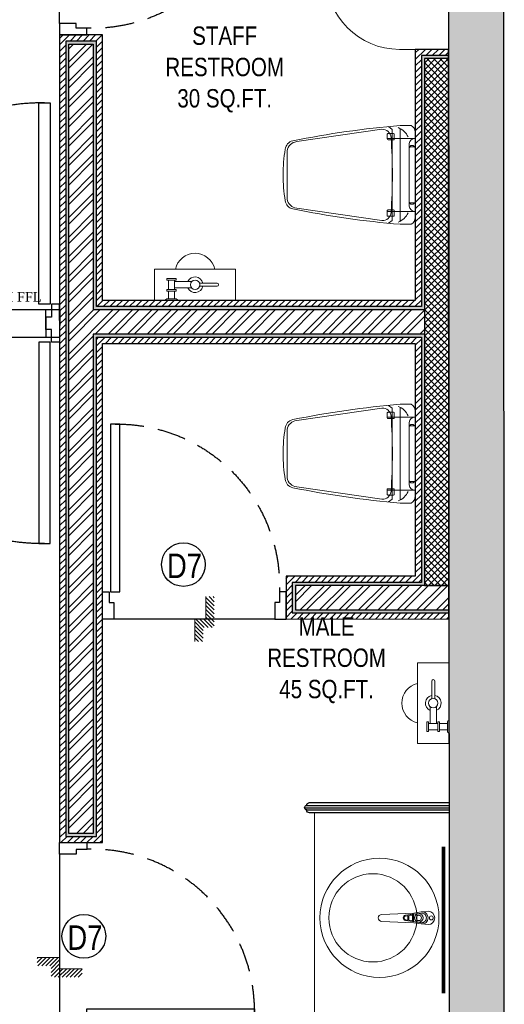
# Model space of a CAD drawing. Extents: x 3940905 to 4145695, y 925352 to 1109797.
# Tile 883 of 1056: x 4071826 to 4073805, y 1044466 to 1048485. Entities that reach past the tile are written whole.
import ezdxf

# ---------------------------------------------------------------- set-up
doc = ezdxf.new("R2010")
doc.units = 0
doc.header["$LTSCALE"] = 750
doc.header["$MEASUREMENT"] = 0
doc.linetypes.add('DASHED2', pattern=[0.375, 0.25, -0.125])
doc.layers.get('0').update_dxf_attribs({"linetype": 'CONTINUOUS', "lineweight": 0})
for name, color, linetype, lineweight in [('CIVIL WALLS', 7, 'CONTINUOUS', 30), ('COUNTER', 34, 'CONTINUOUS', 0), ('HATCH', 7, 'CONTINUOUS', 0), ('SANITARY', 34, 'CONTINUOUS', 0), ('wall', 7, 'CONTINUOUS', 25)]:
    doc.layers.add(name, color=color, linetype=linetype, lineweight=lineweight)
for name, color, linetype in [('DOOR', 44, 'CONTINUOUS'), ('GLASS', 5, 'CONTINUOUS'), ('S-Hatch_8', 7, 'CONTINUOUS'), ('TEXT', 7, 'CONTINUOUS'), ('TEXT2', 4, 'CONTINUOUS')]:
    doc.layers.add(name, color=color, linetype=linetype)
doc.styles.add('ARA-30', font='arial.ttf', dxfattribs={"width": 0.8, "height": 150})
doc.styles.add('CKD_Dimension Text', font='BOOKOS.TTF')
doc.styles.get("Standard").update_dxf_attribs({"font": 'romans.shx'})
pattern_1 = [(45, (84350.26947922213, 4605.531579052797), (-39.7747564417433, 39.7747564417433), []), (45, (84376.78598347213, 4605.531579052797), (-39.7747564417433, 39.7747564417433), [])]

# ---------------------------------------------------------------- blocks, each defined once
blk = doc.blocks.new('EDFDSCX')
blk.add_line((498130.3504498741, -854141.3801531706, -1.195304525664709e-08), (498655.5372229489, -854140.8563936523, -1.195304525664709e-08))
at = {"layer": 'DOOR', "elevation": -1.195304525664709e-08}
for points in [[(498666.0847833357, -853504.0026184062), (498666.6308213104, -854051.5285574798), (498635.9364051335, -854051.5591684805), (498635.3903671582, -853504.0332294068)], [(498092.8548822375, -854052.074595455), (498114.6604399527, -854052.079027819), (498114.6693046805, -854087.2179123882), (498130.3637469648, -854087.213480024), (498130.3504498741, -854141.3801531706), (498092.8504498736, -854141.3801531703)], [(498692.8545904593, -854051.4762263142), (498671.0490849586, -854051.5241512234), (498671.1103069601, -854086.6629835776), (498655.4158870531, -854086.6898547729), (498655.5372229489, -854140.8563936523), (498693.0371483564, -854140.7815975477)]]:
    blk.add_lwpolyline(points, close=True, dxfattribs=at)
at = {"layer": 'DOOR', "color": 8, "linetype": 'DASHED2', "ltscale": 0.5}
blk.add_arc((498643.5917439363, -854033.2365009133, -1.195304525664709e-08), 529.2668184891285, 89.22640451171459, 182.040228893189, dxfattribs=at)
blk = doc.blocks.new('Step Symbol - Imperial')
h = blk.add_hatch()
h.set_pattern_fill('_USER', color=0, scale=0.03125, angle=45, style=0, pattern_type=0)
h.set_pattern_definition([(45, (0, 0.125), (-0.02209708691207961, 0.02209708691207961), [])])
h.paths.add_polyline_path([(0.25, 0), (0.25, -0.09375), (-0.09375, -0.09375), (-0.09375, 0.03125), (-0.25, 0.03125), (-0.25, 0.125), (0, 0.125), (0, 0)])
at = {"color": 0}
blk.add_lwpolyline([(0.25, 0), (0, 0), (0, 0.125), (-0.25, 0.125)], dxfattribs=at)
blk.add_attdef('Step', (0.0625, 0.0625), '', height=0.09375, dxfattribs=at)

msp = doc.modelspace()

# ---------------------------------------------------------------- hatches: boundary and pattern name
at = {"layer": 'CIVIL WALLS', "true_color": 0x136734}
h = msp.add_hatch(dxfattribs=at)
h.set_pattern_fill('AR-CONC', color=116, scale=3)
h.set_pattern_definition([(49.99999999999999, (84350.26947922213, 4605.531579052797), (21.5178054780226, -1.882564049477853), [2.25, -24.75]), (355, (84350.26947922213, 4605.531579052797), (-4.16254000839, 22.56576401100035), [1.8, -19.8]), (100.45144446, (84352.06262965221, 4605.374698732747), (17.35526540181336, 20.68319972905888), [1.912205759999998, -21.03426335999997]), (46.18420000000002, (84350.26947922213, 4611.531579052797), (32.01723992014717, -4.965578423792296), [3.375, -37.125]), (96.63563549, (84352.93758157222, 4611.117779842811), (28.03985837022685, 29.22355802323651), [2.86831026, -31.55141279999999]), (351.1841639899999, (84350.26947922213, 4611.531579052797), (28.03985835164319, 29.2235580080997), [2.7, -29.70000003]), (21, (84353.26947922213, 4610.031579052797), (17.90721156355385, -12.07856671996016), [2.25, -24.75]), (326.0000000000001, (84353.26947922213, 4610.031579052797), (7.299459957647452, 21.75450135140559), [1.799999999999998, -19.79999999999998]), (71.45144474, (84354.76174684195, 4609.025031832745), (25.20667130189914, 9.675934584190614), [1.912205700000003, -21.03426336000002]), (37.50000000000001, (84350.26947922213, 4605.531579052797), (0.3647956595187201, 9.986815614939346), [0, -19.56, 0, -20.1, 0, -19.875]), (7.499999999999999, (84350.26947922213, 4605.531579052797), (7.892086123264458, 11.83235135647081), [0, -11.45999999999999, 0, -19.10999999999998, 0, -7.574999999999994]), (327.5, (84343.57947922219, 4605.531579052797), (16.01467308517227, -0.6766461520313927), [0, -7.5, 0, -23.4, 0, -31.05]), (317.5, (84340.57947922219, 4605.531579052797), (17.49558508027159, 3.003149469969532), [0, -9.75, 0, -15.54, 0, -22.05])])
h.paths.add_polyline_path([(4072126.447600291, 1047301.275337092), (4073478.582767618, 1047301.275337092), (4073478.582767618, 1047201.275755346), (4072126.447600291, 1047201.275755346), (4072126.447600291, 1045163.215377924), (4072026.447600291, 1045163.215377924), (4072026.447600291, 1048385.273462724), (4072126.447600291, 1048385.273462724)], flags=16)
h.paths.add_polyline_path([(4073578.565889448, 1046063.476666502), (4073577.014631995, 1048339.016563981), (4073466.082767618, 1048338.77568534), (4073466.082767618, 1047313.775337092), (4072138.947600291, 1047313.775337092), (4072138.947600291, 1048397.773462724), (4072013.947600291, 1048397.773462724), (4072013.947600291, 1045150.715377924), (4072138.947600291, 1045150.715377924), (4072138.947600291, 1047188.775755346), (4073466.085130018, 1047188.775755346), (4073466.080405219, 1046188.24040094), (4072938.885603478, 1046188.263736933), (4072938.885603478, 1046063.26376231)])
h.paths.add_polyline_path([(4073478.581586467, 1046175.763171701), (4073577.789182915, 1046175.763093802), (4073577.023317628, 1048326.275607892), (4073478.58394877, 1048326.27568534)], flags=16)
h.paths.add_polyline_path([(4072951.385603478, 1046075.763171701), (4073578.523429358, 1046075.761394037), (4073578.523429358, 1046175.761368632), (4072951.385603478, 1046175.763146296)], flags=16)
at = {"layer": 'HATCH', "true_color": 0x808080}
h = msp.add_hatch(color=8, dxfattribs=at)
h.dxf.hatch_style = 1
h.paths.add_polyline_path([(4073802.11335764, 1049404.195893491), (4072822.11335764, 1049404.195893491), (4072822.11335764, 1049174.195893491), (4073576.445282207, 1049174.195893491), (4073579.718263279, 1044373.059240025), (4073804.718263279, 1044373.059240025)])
at = {"layer": 'S-Hatch_8'}
h = msp.add_hatch(dxfattribs=at)
h.set_pattern_fill('ANSI31', color=6, scale=150)
h.set_pattern_definition([(45, (84350.26947922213, 4605.531579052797), (-13.25825214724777, 13.25825214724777), [])])
h.paths.add_polyline_path([(4061661.660524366, 1045858.880030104), (4061536.660524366, 1045858.880030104), (4061536.660524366, 1044977.619884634), (4061661.660524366, 1044977.619884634)], flags=16)
h.paths.add_polyline_path([(4061686.660524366, 1045883.880030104), (4061511.660524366, 1045883.880030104), (4061511.660524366, 1044952.619884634), (4061686.660524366, 1044952.619884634)])
h.paths.add_polyline_path([(4064787.757570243, 1047638.838283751), (4064787.757917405, 1047513.833225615), (4061661.660524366, 1047513.838278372), (4061661.660524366, 1046807.816947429), (4061536.660524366, 1046807.816947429), (4061536.660524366, 1047638.838278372)], flags=16)
h.paths.add_polyline_path([(4068087.602817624, 1046908.313935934), (4069738.947575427, 1046908.338867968), (4069738.947575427, 1046783.338867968), (4068087.602817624, 1046783.313935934)], flags=17)
h.paths.add_polyline_path([(4068087.602817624, 1046933.313935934), (4069763.947575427, 1046933.338867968), (4069763.947575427, 1046758.338867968), (4068087.602817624, 1046758.313935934)])
h.paths.add_polyline_path([(4069613.947600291, 1045578.07376481), (4069613.947600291, 1046008.313935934), (4069738.947600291, 1046008.313935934), (4069738.947600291, 1045578.07376481), (4070763.947600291, 1045578.07376481), (4070763.947600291, 1045452.974109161), (4068387.759134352, 1045452.924281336), (4068387.759134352, 1045578.023936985)], flags=16)
h.paths.add_polyline_path([(4069588.947600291, 1045602.974109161), (4069588.947600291, 1046008.313935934), (4069763.947600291, 1046008.313935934), (4069763.947600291, 1045602.974109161), (4070788.947600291, 1045602.974109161), (4070788.947600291, 1045427.974109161), (4068387.759134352, 1045427.974109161), (4068387.759134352, 1045602.974109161)])
h.paths.add_polyline_path([(4073578.565889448, 1046063.476666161), (4073577.014631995, 1048339.016563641), (4073466.082767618, 1048338.77568534), (4073466.082767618, 1047313.775337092), (4072138.947600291, 1047313.775337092), (4072138.947600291, 1048397.773462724), (4072013.947600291, 1048397.773462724), (4072013.947600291, 1045150.715377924), (4072138.947600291, 1045150.715377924), (4072138.947600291, 1047188.775755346), (4073466.085130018, 1047188.775755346), (4073466.080405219, 1046188.24040094), (4072938.885603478, 1046188.263736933), (4072938.885603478, 1046063.26376231)], flags=17)
h.paths.add_polyline_path([(4073576.997753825, 1048363.775155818), (4073441.082767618, 1048363.77568534), (4073441.082767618, 1047338.775337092), (4072163.947600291, 1047338.775337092), (4072163.947600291, 1048422.773462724), (4071988.947600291, 1048422.773462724), (4071988.947600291, 1045125.715377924), (4072163.947600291, 1045125.715377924), (4072163.947600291, 1047163.775755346), (4073441.083948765, 1047163.775755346), (4073441.081586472, 1046213.241583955), (4072913.885603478, 1046213.264918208), (4072913.885603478, 1046038.264943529), (4073578.582767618, 1046038.718073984)])
h.paths.add_polyline_path([(4072138.947600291, 1049411.608196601), (4072505.538583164, 1049411.608196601), (4072505.538583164, 1049536.608196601), (4072015.372825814, 1049536.608196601), (4072015.372825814, 1049197.769530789), (4072138.947600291, 1049197.769530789)], flags=16)
h.paths.add_polyline_path([(4072163.947600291, 1049386.608196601), (4072505.538583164, 1049386.608196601), (4072505.538583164, 1049561.608196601), (4071988.900867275, 1049561.608196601), (4071988.947600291, 1049172.769530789), (4072163.947600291, 1049172.769530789)])
h.paths.add_polyline_path([(4070133.44209406, 1049411.608196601), (4070133.44209406, 1052372.769530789), (4070258.44209406, 1052372.769530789), (4070258.44209406, 1049536.608196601), (4071063.056936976, 1049536.608196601), (4071063.056936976, 1049411.608196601)], flags=16)
h.paths.add_polyline_path([(4070108.44209406, 1049386.608196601), (4070108.44209406, 1052397.769530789), (4070283.44209406, 1052397.769530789), (4070283.44209406, 1049561.608196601), (4071088.056936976, 1049561.608196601), (4071088.056936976, 1049386.608196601)])
h.paths.add_polyline_path([(4064308.759134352, 1047663.838278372), (4064308.759134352, 1047638.838283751), (4064188.759134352, 1047638.838283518), (4064188.759134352, 1047663.838278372), (4061511.660524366, 1047663.838278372), (4061511.660524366, 1046782.816947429), (4061686.660524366, 1046782.816947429), (4061686.660524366, 1047488.838278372), (4064787.75913435, 1047488.288235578), (4064787.75913435, 1047663.838278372)])
at = {"layer": 'S-Hatch_8', "true_color": 0x636466}
h = msp.add_hatch(dxfattribs=at)
h.set_pattern_fill('ANSI32', color=251, scale=150)
h.set_pattern_definition(pattern_1)
h.paths.add_polyline_path([(4072126.447600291, 1047301.275337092), (4073478.582767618, 1047301.275337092), (4073478.582767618, 1047201.275755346), (4072126.447600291, 1047201.275755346), (4072126.447600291, 1045163.215377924), (4072026.447600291, 1045163.215377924), (4072026.447600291, 1048385.273462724), (4072126.447600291, 1048385.273462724)])
at = {"layer": 'S-Hatch_8', "true_color": 0xf8991e}
h = msp.add_hatch(dxfattribs=at)
h.set_pattern_fill('ANSI37', color=30, scale=150)
h.set_pattern_definition([(45, (84350.26947922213, 4605.531579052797), (-13.25825214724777, 13.25825214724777), []), (135, (84350.26947922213, 4605.531579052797), (-13.25825214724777, -13.25825214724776), [])])
h.paths.add_polyline_path([(4073478.581586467, 1046175.763171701), (4073578.489360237, 1046175.737381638), (4073577.023317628, 1048326.275607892), (4073478.58394877, 1048326.27568534)])
at = {"layer": 'S-Hatch_8', "true_color": 0x636466}
h = msp.add_hatch(dxfattribs=at)
h.set_pattern_fill('ANSI32', color=251, scale=150)
h.set_pattern_definition(pattern_1)
h.paths.add_polyline_path([(4072951.385603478, 1046075.763171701), (4073578.523445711, 1046075.737405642), (4073578.489360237, 1046175.737381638), (4072951.385603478, 1046175.763146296)])

# ---------------------------------------------------------------- linework, layer by layer
at = {"layer": 'CIVIL WALLS'}
for p, q in [((4072989.026372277, 1045268.4694377), (4073579.71851008, 1045268.4694377)), ((4072997.843000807, 1045277.541090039), (4073579.71851008, 1045277.541090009)), ((4072997.843000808, 1045259.397785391), (4073579.724075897, 1045259.397785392))]:
    msp.add_line(p, q, dxfattribs=at)
at = {"layer": 'CIVIL WALLS', "color": 6}
msp.add_lwpolyline([(4073576.997753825, 1048363.775155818), (4073441.082767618, 1048363.77568534), (4073441.082767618, 1047338.775337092), (4072163.947600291, 1047338.775337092), (4072163.947600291, 1048422.773462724), (4071988.947600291, 1048422.773462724), (4071988.947600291, 1045125.715377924), (4072163.947600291, 1045125.715377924), (4072163.947600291, 1047163.775755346), (4073441.083948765, 1047163.775755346), (4073441.081586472, 1046213.241583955), (4072913.885603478, 1046213.264918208), (4072913.885603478, 1046038.264943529), (4073578.582767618, 1046038.718073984), (4073576.997753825, 1048363.775155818)], close=True, dxfattribs=at)
at = {"layer": 'CIVIL WALLS', "color": 116, "true_color": 0x136734}
msp.add_lwpolyline([(4073552.769784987, 1046063.234727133), (4073578.565889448, 1046063.476666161), (4073577.014631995, 1048339.016563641), (4073466.082767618, 1048338.77568534), (4073466.082767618, 1047313.775337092), (4072138.947600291, 1047313.775337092), (4072138.947600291, 1048397.773462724), (4072013.947600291, 1048397.773462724), (4072013.947600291, 1045150.715377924), (4072138.947600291, 1045150.715377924), (4072138.947600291, 1047188.775755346), (4073466.085130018, 1047188.775755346), (4073466.080405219, 1046188.24040094), (4072938.885603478, 1046188.263736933), (4072938.885603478, 1046063.26376231), (4073552.769784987, 1046063.234727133)], dxfattribs=at)
at = {"layer": 'CIVIL WALLS'}
for points in [[(4072126.447600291, 1047301.275337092), (4073478.582767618, 1047301.275337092), (4073478.582767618, 1047201.275755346), (4072126.447600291, 1047201.275755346), (4072126.447600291, 1045163.215377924), (4072026.447600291, 1045163.215377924), (4072026.447600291, 1048385.273462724), (4072126.447600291, 1048385.273462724)], [(4073478.581586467, 1046175.763171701), (4073578.489360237, 1046175.737381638), (4073577.023317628, 1048326.275607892), (4073478.58394877, 1048326.27568534)], [(4072951.385603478, 1046075.763171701), (4073578.523445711, 1046075.737405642), (4073578.489360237, 1046175.737381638), (4072951.385603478, 1046175.763146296)]]:
    msp.add_lwpolyline(points, close=True, dxfattribs=at)
msp.add_lwpolyline([(4073579.71851008, 1045289.54109001), (4073579.71851008, 1045247.397785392), (4073009.843000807, 1045247.397785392, -0.4324433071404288), (4072997.843000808, 1045259.397785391, -0.9718878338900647), (4072997.843000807, 1045277.541090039, -0.4324433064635), (4073009.843000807, 1045289.541090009), (4073579.71851008, 1045289.54109001)], format="xyb", dxfattribs=at)
at = {"layer": 'COUNTER'}
msp.add_lwpolyline([(4073576.445282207, 1049174.195893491), (4073076.445282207, 1049174.195893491), (4073076.445282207, 1048663.77568534, 0.414213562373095), (4073376.445282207, 1048363.77568534), (4073576.445282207, 1048363.77568534)], format="xyb", dxfattribs=at)
msp.add_lwpolyline([(4073579.719869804, 1044373.542266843), (4073029.321247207, 1044373.542266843), (4073029.321247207, 1045247.397785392)], dxfattribs=at)
at = {"layer": 'DOOR'}
for centre in [(4072494.505090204, 1046260.887466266), (4072087.868281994, 1044743.356429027)]:
    msp.add_circle(centre, 89.27683969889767, dxfattribs=at)
at = {"layer": 'GLASS', "const_width": 15}
msp.add_lwpolyline([(4073556.975883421, 1044510.559767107), (4073556.379838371, 1045109.897785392)], dxfattribs=at)
at = {"layer": 'SANITARY', "lineweight": 0, "ltscale": 2}
msp.add_line((4073577.11335764, 1048352.928811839), (4073577.11335764, 1048352.928811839), dxfattribs=at)
at = {"layer": 'SANITARY'}
for p, q in [((4072706.949684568, 1047467.108670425), (4072376.949684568, 1047467.108670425)), ((4072376.949684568, 1047467.108670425), (4072706.949684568, 1047467.108670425)), ((4072706.949684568, 1047467.108670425), (4072376.949684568, 1047467.108670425)), ((4072376.949684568, 1047467.108670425), (4072706.949684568, 1047467.108670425)), ((4072426.449684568, 1047428.608670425), (4072426.449684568, 1047422.190170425)), ((4072464.949684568, 1047428.608670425), (4072426.449684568, 1047428.608670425)), ((4072426.449684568, 1047428.608670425), (4072426.449684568, 1047422.190170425)), ((4072464.949684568, 1047428.608670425), (4072426.449684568, 1047428.608670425)), ((4072426.449684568, 1047422.190170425), (4072464.949684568, 1047422.190170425)), ((4072426.449684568, 1047422.190170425), (4072464.949684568, 1047422.190170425)), ((4072432.866351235, 1047422.190170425), (4072432.866351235, 1047383.692003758)), ((4072432.866351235, 1047422.190170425), (4072432.866351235, 1047383.692003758)), ((4072458.533017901, 1047383.692003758), (4072458.533017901, 1047422.190170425)), ((4072458.533017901, 1047383.692003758), (4072458.533017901, 1047422.190170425)), ((4072458.533017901, 1047415.775337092), (4072527.576351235, 1047415.775337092)), ((4072458.533017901, 1047415.775337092), (4072527.576351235, 1047415.775337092)), ((4072464.949684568, 1047422.190170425), (4072464.949684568, 1047428.608670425)), ((4072464.949684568, 1047422.190170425), (4072464.949684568, 1047428.608670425)), ((4072631.783017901, 1047409.356837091), (4072559.916351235, 1047409.356837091)), ((4072631.783017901, 1047409.356837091), (4072559.916351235, 1047409.356837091)), ((4072559.916351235, 1047396.525337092), (4072631.783017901, 1047396.525337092)), ((4072559.916351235, 1047396.525337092), (4072631.783017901, 1047396.525337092)), ((4072426.449684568, 1047383.692003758), (4072426.449684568, 1047377.273503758)), ((4072464.949684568, 1047383.692003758), (4072426.449684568, 1047383.692003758)), ((4072426.449684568, 1047383.692003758), (4072426.449684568, 1047377.273503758)), ((4072464.949684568, 1047383.692003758), (4072426.449684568, 1047383.692003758)), ((4072426.449684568, 1047377.273503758), (4072464.949684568, 1047377.273503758)), ((4072426.449684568, 1047377.273503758), (4072464.949684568, 1047377.273503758)), ((4072432.866351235, 1047377.273503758), (4072432.866351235, 1047345.190170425)), ((4072432.866351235, 1047377.273503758), (4072432.866351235, 1047345.190170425)), ((4072527.778017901, 1047390.106837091), (4072458.533017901, 1047390.106837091)), ((4072527.778017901, 1047390.106837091), (4072458.533017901, 1047390.106837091)), ((4072458.533017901, 1047345.190170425), (4072458.533017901, 1047377.273503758)), ((4072458.533017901, 1047345.190170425), (4072458.533017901, 1047377.273503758)), ((4072464.949684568, 1047377.273503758), (4072464.949684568, 1047383.692003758)), ((4072464.949684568, 1047377.273503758), (4072464.949684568, 1047383.692003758)), ((4072464.949684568, 1047345.190170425), (4072426.449684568, 1047345.190170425)), ((4072464.949684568, 1047345.190170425), (4072426.449684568, 1047345.190170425)), ((4073450.409197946, 1045860.213096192), (4073450.409197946, 1045530.213096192)), ((4073450.409197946, 1045530.213096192), (4073450.409197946, 1045860.213096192)), ((4073450.409197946, 1045860.213096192), (4073450.409197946, 1045530.213096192)), ((4073450.409197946, 1045530.213096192), (4073450.409197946, 1045860.213096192)), ((4073508.16103128, 1045785.046429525), (4073508.16103128, 1045713.179762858)), ((4073508.16103128, 1045785.046429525), (4073508.16103128, 1045713.179762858)), ((4073520.99253128, 1045713.179762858), (4073520.99253128, 1045785.046429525)), ((4073520.99253128, 1045713.179762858), (4073520.99253128, 1045785.046429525)), ((4073501.74253128, 1045611.796429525), (4073501.74253128, 1045680.839762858)), ((4073501.74253128, 1045611.796429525), (4073501.74253128, 1045680.839762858)), ((4073527.41103128, 1045681.041429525), (4073527.41103128, 1045611.796429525)), ((4073527.41103128, 1045681.041429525), (4073527.41103128, 1045611.796429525)), ((4073495.327697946, 1045618.213096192), (4073488.909197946, 1045618.213096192)), ((4073488.909197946, 1045618.213096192), (4073488.909197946, 1045579.713096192)), ((4073495.327697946, 1045618.213096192), (4073488.909197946, 1045618.213096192)), ((4073488.909197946, 1045618.213096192), (4073488.909197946, 1045579.713096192)), ((4073495.327697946, 1045579.713096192), (4073495.327697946, 1045618.213096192)), ((4073495.327697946, 1045579.713096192), (4073495.327697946, 1045618.213096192)), ((4073533.825864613, 1045611.796429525), (4073495.327697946, 1045611.796429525)), ((4073533.825864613, 1045611.796429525), (4073495.327697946, 1045611.796429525)), ((4073540.244364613, 1045618.213096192), (4073533.825864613, 1045618.213096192)), ((4073533.825864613, 1045618.213096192), (4073533.825864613, 1045579.713096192)), ((4073540.244364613, 1045618.213096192), (4073533.825864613, 1045618.213096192)), ((4073533.825864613, 1045618.213096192), (4073533.825864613, 1045579.713096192)), ((4073540.244364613, 1045579.713096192), (4073540.244364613, 1045618.213096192)), ((4073540.244364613, 1045579.713096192), (4073540.244364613, 1045618.213096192)), ((4073572.327697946, 1045611.796429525), (4073540.244364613, 1045611.796429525)), ((4073572.327697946, 1045611.796429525), (4073540.244364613, 1045611.796429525)), ((4073572.327697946, 1045618.213096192), (4073572.327697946, 1045579.713096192)), ((4073572.327697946, 1045618.213096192), (4073572.327697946, 1045579.713096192)), ((4073488.909197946, 1045579.713096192), (4073495.327697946, 1045579.713096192)), ((4073488.909197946, 1045579.713096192), (4073495.327697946, 1045579.713096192)), ((4073495.327697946, 1045586.129762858), (4073533.825864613, 1045586.129762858)), ((4073495.327697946, 1045586.129762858), (4073533.825864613, 1045586.129762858)), ((4073533.825864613, 1045579.713096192), (4073540.244364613, 1045579.713096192)), ((4073533.825864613, 1045579.713096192), (4073540.244364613, 1045579.713096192)), ((4073540.244364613, 1045586.129762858), (4073572.327697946, 1045586.129762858)), ((4073540.244364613, 1045586.129762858), (4073572.327697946, 1045586.129762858))]:
    msp.add_line(p, q, dxfattribs=at)
at = {"layer": 'SANITARY', "linetype": 'ByBlock'}
for p, q in [((4073411.354361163, 1044809.533099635), (4073411.354361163, 1044827.538801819)), ((4073411.894361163, 1044809.533099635), (4073411.894361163, 1044827.538801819)), ((4073415.404361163, 1044808.982827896), (4073415.404361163, 1044828.089073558)), ((4073412.524361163, 1044822.045950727), (4073411.894361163, 1044822.045950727)), ((4073412.524361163, 1044815.115950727), (4073411.894361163, 1044815.115950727)), ((4073412.524361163, 1044815.115950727), (4073412.524361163, 1044822.045950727))]:
    msp.add_line(p, q, dxfattribs=at)
for points in [[(4072901.082767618, 1047851.275456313, 0.0380214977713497), (4072910.209454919, 1047746.560207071, 0.3294228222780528), (4072940.966666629, 1047712.413929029, 0.0296754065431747), (4073379.542158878, 1047649.812473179), (4073423.995405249, 1047649.812477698, 0.2869991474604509), (4073441.082785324, 1047677.12949535), (4073441.082767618, 1047851.275511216), (4073441.082749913, 1048025.421527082, 0.2869991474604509), (4073423.995364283, 1048052.738541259), (4073379.542117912, 1048052.73853674, 0.0296754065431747), (4072940.966638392, 1047990.136991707, 0.3294228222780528), (4072910.209433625, 1047955.990707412, 0.0380214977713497)], [(4073330.50526344, 1047994.156291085), (4073351.598575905, 1047994.156293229, 0.4142135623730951), (4073355.616314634, 1047998.174032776), (4073355.616312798, 1048016.232311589, 0.4142135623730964), (4073351.598573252, 1048020.25005037), (4073330.505260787, 1048020.250048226, 0.4142135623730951), (4073326.487522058, 1048016.232308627), (4073326.487523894, 1047998.174029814, 0.4142135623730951)], [(4073330.505292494, 1047708.394708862), (4073351.598604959, 1047708.394711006, -0.4142135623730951), (4073355.616344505, 1047704.376972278), (4073355.616346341, 1047686.318693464, -0.4142135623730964), (4073351.598607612, 1047682.300953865), (4073330.505295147, 1047682.300951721, -0.4142135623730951), (4073326.487555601, 1047686.318690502), (4073326.487553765, 1047704.376969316, -0.4142135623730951)], [(4072901.082767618, 1046713.504382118, 0.0380214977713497), (4072910.209454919, 1046608.789132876, 0.3294228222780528), (4072940.966666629, 1046574.642854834, 0.0296754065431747), (4073379.542158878, 1046512.041398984), (4073423.995405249, 1046512.041403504, 0.2869991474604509), (4073441.082785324, 1046539.358421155), (4073441.082767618, 1046713.504437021), (4073441.082749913, 1046887.650452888, 0.2869991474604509), (4073423.995364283, 1046914.967467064), (4073379.542117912, 1046914.967462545, 0.0296754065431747), (4072940.966638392, 1046852.365917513, 0.3294228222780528), (4072910.209433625, 1046818.219633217, 0.0380214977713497)], [(4073330.50526344, 1046856.38521689), (4073351.598575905, 1046856.385219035, 0.4142135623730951), (4073355.616314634, 1046860.402958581), (4073355.616312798, 1046878.461237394, 0.4142135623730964), (4073351.598573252, 1046882.478976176), (4073330.505260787, 1046882.478974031, 0.4142135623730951), (4073326.487522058, 1046878.461234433), (4073326.487523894, 1046860.40295562, 0.4142135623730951)], [(4073330.505292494, 1046570.623634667), (4073351.598604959, 1046570.623636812, -0.4142135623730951), (4073355.616344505, 1046566.605898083), (4073355.616346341, 1046548.54761927, -0.4142135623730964), (4073351.598607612, 1046544.529879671), (4073330.505295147, 1046544.529877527, -0.4142135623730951), (4073326.487555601, 1046548.547616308), (4073326.487553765, 1046566.605895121, -0.4142135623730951)], [(4073435.924361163, 1044798.735950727), (4073303.984361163, 1044804.135950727, -0.3445125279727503), (4073289.584361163, 1044818.535950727, -0.3445125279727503), (4073303.984361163, 1044832.935950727), (4073435.924361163, 1044838.335950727), (4073465.624361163, 1044842.835950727, -0.4628112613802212), (4073493.524361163, 1044818.535950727, -0.4628112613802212), (4073465.624361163, 1044794.235950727)], [(4073401.691308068, 1044810.846014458), (4073426.65603476, 1044807.454067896, 0.4543430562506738), (4073430.434361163, 1044810.75375022), (4073430.434361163, 1044826.318151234, 0.4543430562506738), (4073426.65603476, 1044829.617833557), (4073401.660069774, 1044826.221642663, 0.3860638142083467), (4073395.233541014, 1044817.987943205, 0.3329259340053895)]]:
    msp.add_lwpolyline(points, format="xyb", close=True, dxfattribs=at)
for points in [[(4073331.774450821, 1048048.350996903), (4073346.84111526, 1048037.311333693), (4073346.841134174, 1047851.275501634)], [(4073378.983270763, 1048040.322146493), (4073378.983289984, 1047851.275504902)], [(4073416.970573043, 1047963.595858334), (4073423.584542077, 1047970.981765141), (4073432.834867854, 1047970.981766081), (4073439.837904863, 1047964.567666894)], [(4073439.643371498, 1047965.345156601), (4073417.748705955, 1047965.345154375)], [(4073331.774490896, 1047654.200003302), (4073346.841153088, 1047665.239669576), (4073346.841134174, 1047851.275501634)], [(4073378.983309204, 1047662.228863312), (4073378.983289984, 1047851.275504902)], [(4073416.970595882, 1047738.955159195), (4073423.584566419, 1047731.569253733), (4073432.834892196, 1047731.569254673), (4073439.8379279, 1047737.983355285)], [(4073439.643394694, 1047737.205865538), (4073417.74872915, 1047737.205863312)], [(4073331.774450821, 1046910.579922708), (4073346.84111526, 1046899.540259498), (4073346.841134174, 1046713.50442744)], [(4073378.983270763, 1046902.551072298), (4073378.983289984, 1046713.504430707)], [(4073416.970573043, 1046825.824784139), (4073423.584542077, 1046833.210690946), (4073432.834867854, 1046833.210691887), (4073439.837904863, 1046826.7965927)], [(4073439.643371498, 1046827.574082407), (4073417.748705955, 1046827.574080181)], [(4073331.774490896, 1046516.428929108), (4073346.841153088, 1046527.468595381), (4073346.841134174, 1046713.50442744)], [(4073378.983309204, 1046524.457789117), (4073378.983289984, 1046713.504430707)], [(4073416.970595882, 1046601.184085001), (4073423.584566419, 1046593.798179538), (4073432.834892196, 1046593.798180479), (4073439.8379279, 1046600.21228109)], [(4073439.643394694, 1046599.434791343), (4073417.74872915, 1046599.434789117)], [(4073415.404361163, 1044815.115950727), (4073413.514361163, 1044815.115950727), (4073413.514361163, 1044822.045950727), (4073415.404361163, 1044822.045950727)]]:
    msp.add_lwpolyline(points, dxfattribs=at)
for points in [[(4073370.947711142, 1048044.336573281, -0.1885222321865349), (4073412.12980411, 1048006.199582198, 15.47106242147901)], [(4073347.582110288, 1047851.275501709, 0.0171491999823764), (4073342.262117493, 1048004.353333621, 0.4066722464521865), (4073305.022265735, 1048037.631115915), (4072957.339211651, 1047987.048842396, 0.3324265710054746), (4072917.439379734, 1047949.777716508), (4072917.439389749, 1047851.275457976)], [(4073327.491978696, 1048000.17790979), (4073440.254221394, 1048000.177921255, 0.3754996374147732), (4073416.14762694, 1047979.102207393), (4073416.147639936, 1047851.275508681)], [(4073347.582110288, 1047851.275501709, -0.0171491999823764), (4073342.26214862, 1047698.197668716, -0.4066722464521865), (4073305.022303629, 1047664.919878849), (4072957.33923926, 1047715.50208167, -0.3324265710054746), (4072917.439399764, 1047752.773199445), (4072917.439389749, 1047851.275457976)], [(4073327.492008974, 1047702.373089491), (4073440.254251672, 1047702.373100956, -0.3754996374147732), (4073416.147652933, 1047723.448809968), (4073416.147639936, 1047851.275508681)], [(4073370.947750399, 1047658.21443489, 0.1885222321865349), (4073412.129835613, 1047696.351434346, -15.47106242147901)], [(4073347.582110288, 1046713.504427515, 0.0171491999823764), (4073342.262117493, 1046866.582259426, 0.4066722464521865), (4073305.022265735, 1046899.860041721), (4072957.339211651, 1046849.277768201, 0.3324265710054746), (4072917.439379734, 1046812.006642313), (4072917.439389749, 1046713.504383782)], [(4073370.947711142, 1046906.565499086, -0.1885222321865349), (4073412.12980411, 1046868.428508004, 15.47106242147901)], [(4073327.491978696, 1046862.406835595), (4073440.254221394, 1046862.406847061, 0.3754996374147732), (4073416.14762694, 1046841.331133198), (4073416.147639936, 1046713.504434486)], [(4073347.582110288, 1046713.504427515, -0.0171491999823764), (4073342.26214862, 1046560.426594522, -0.4066722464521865), (4073305.022303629, 1046527.148804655), (4072957.33923926, 1046577.731007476, -0.3324265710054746), (4072917.439399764, 1046615.00212525), (4072917.439389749, 1046713.504383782)], [(4073327.492008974, 1046564.602015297), (4073440.254251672, 1046564.602026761, -0.3754996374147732), (4073416.147652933, 1046585.677735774), (4073416.147639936, 1046713.504434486)], [(4073370.947750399, 1046520.443360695, 0.1885222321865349), (4073412.129835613, 1046558.580360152, -15.47106242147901)], [(4073467.424361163, 1044838.335950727), (4073401.184361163, 1044829.335950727, 0.3898815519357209), (4073392.184361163, 1044818.535950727, 1.391857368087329)], [(4073429.512762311, 1044803.88698318, 0.4088496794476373), (4073433.584361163, 1044806.925950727), (4073433.584361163, 1044830.505950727, 0.5150512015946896), (4073429.777868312, 1044833.220938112), (4073401.184361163, 1044829.335950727, 0.3884473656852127)], [(4073465.624361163, 1044842.835950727), (4073493.901271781, 1044845.683998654, -0.4138375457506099), (4073520.400932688, 1044818.535950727, -0.4138375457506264), (4073493.901271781, 1044791.3879028), (4073465.624361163, 1044794.235950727)], [(4073467.424361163, 1044838.335950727, -0.4142135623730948), (4073486.324361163, 1044818.535950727, -0.6855978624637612)], [(4073467.424361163, 1044798.735950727), (4073401.184361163, 1044807.735950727, -0.3898815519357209), (4073392.184361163, 1044818.535950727, -1.391857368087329)], [(4073467.424361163, 1044798.735950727, 0.4142135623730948), (4073486.324361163, 1044818.535950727, 0.6855978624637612)]]:
    msp.add_lwpolyline(points, format="xyb", dxfattribs=at)
at = {"layer": 'SANITARY'}
for points in [[(4072376.949684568, 1047467.108670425), (4072376.949684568, 1047338.775337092), (4072706.949684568, 1047338.775337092), (4072706.949684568, 1047467.108670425)], [(4072376.949684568, 1047467.108670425), (4072376.949684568, 1047338.775337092), (4072706.949684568, 1047338.775337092), (4072706.949684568, 1047467.108670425)], [(4073450.409197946, 1045530.213096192), (4073578.74253128, 1045530.213096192), (4073578.74253128, 1045860.213096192), (4073450.409197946, 1045860.213096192)], [(4073450.409197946, 1045530.213096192), (4073578.74253128, 1045530.213096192), (4073578.74253128, 1045860.213096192), (4073450.409197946, 1045860.213096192)]]:
    msp.add_lwpolyline(points, dxfattribs=at)
for centre in [(4072541.949684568, 1047402.942003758), (4073514.575864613, 1045695.213096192)]:
    msp.add_circle(centre, 19.24999999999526, dxfattribs=at)
at = {"layer": 'SANITARY', "linetype": 'ByBlock'}
for centre, radius in [((4073295.006663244, 1044818.843120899), 242.9999999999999), ((4073268.006663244, 1044818.843120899), 179.9999999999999), ((4073455.724361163, 1044818.535950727), 17.1), ((4073455.724361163, 1044818.535950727), 10.8), ((4073506.574361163, 1044818.535950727), 8.010000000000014)]:
    msp.add_circle(centre, radius, dxfattribs=at)
at = {"layer": 'SANITARY'}
for centre, radius, start, end in [((4072541.949684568, 1047448.775337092), 82.4999999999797, 12.83979999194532, 167.2010000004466), ((4072541.949684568, 1047402.942003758), 32.08333333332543, 202.8504700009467, 348.5770000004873), ((4072541.949684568, 1047402.942003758), 32.08333333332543, 11.87629999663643, 156.5862999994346), ((4072631.783017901, 1047402.942003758), 6.416666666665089, 270, 90), ((4072631.783017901, 1047402.942003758), 6.416666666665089, 270, 90), ((4072426.724684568, 1047338.493003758), 6.70431299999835, 92.40839999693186, 177.5915999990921), ((4072426.724684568, 1047338.493003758), 6.70431299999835, 92.40839999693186, 177.5915999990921), ((4072464.656351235, 1047338.493003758), 6.70431299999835, 2.408400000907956, 87.59160000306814), ((4072464.656351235, 1047338.493003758), 6.70431299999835, 2.408400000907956, 87.59160000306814), ((4073514.575864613, 1045785.046429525), 6.416666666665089, 0, 180), ((4073514.575864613, 1045785.046429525), 6.416666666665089, 0, 180), ((4073468.74253128, 1045695.213096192), 82.4999999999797, 102.8398000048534, 257.2010000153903), ((4073514.575864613, 1045695.213096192), 32.08333333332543, 101.8762999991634, 246.5862999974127), ((4073514.575864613, 1045695.213096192), 32.08333333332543, 292.8504700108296, 78.57699999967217), ((4073579.024864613, 1045617.919762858), 6.70431299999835, 92.40839999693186, 177.5915999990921), ((4073579.024864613, 1045617.919762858), 6.70431299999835, 92.40839999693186, 177.5915999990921), ((4073579.024864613, 1045579.988096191), 6.70431299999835, 182.4083999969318, 267.5916000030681), ((4073579.024864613, 1045579.988096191), 6.70431299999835, 182.4083999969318, 267.5916000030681)]:
    msp.add_arc(centre, radius, start, end, dxfattribs=at)
at = {"layer": 'wall'}
msp.add_lwpolyline([(4073802.11335764, 1049404.195893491), (4072822.11335764, 1049404.195893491), (4072822.11335764, 1049174.195893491), (4073576.445282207, 1049174.195893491), (4073579.718263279, 1044373.059240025), (4073804.718263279, 1044373.059240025)], close=True, dxfattribs=at)

# ---------------------------------------------------------------- block references
at = {"xscale": 366.1385936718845, "yscale": 366.1385936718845, "zscale": 366.1385936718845, "rotation": 90}
msp.add_blockref('Step Symbol - Imperial', (4072586.272635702, 1046038.282637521), dxfattribs=at)
at = {"xscale": 366.1385936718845, "yscale": 366.1385936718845, "zscale": 366.1385936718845}
msp.add_blockref('Step Symbol - Imperial', (4071988.913392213, 1044611.017430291), dxfattribs=at)
at = {"layer": 'DOOR'}
for p, xscale, yscale, zscale, rotation in [((5139953.222144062, 427065.4478861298, 1.493665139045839e-08), -1.249610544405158, 1.24961054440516, 1.249610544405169, 270.0571400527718), ((3324886.228364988, 2329732.302576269, 1.793776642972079e-08), 1.500685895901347, 1.500685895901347, 1.500685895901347, 359.9428599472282), ((3324886.228364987, -235240.579089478, 1.793776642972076e-08), -1.500685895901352, 1.500685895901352, 1.500685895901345, 180.0571400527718), ((4694271.61174381, 2114003.12480658, 1.493665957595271e-08), -1.249611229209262, 1.249611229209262, 1.249611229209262, 0.05714005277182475), ((5139953.222144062, 1666483.040954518, 1.493665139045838e-08), 1.249610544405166, 1.249610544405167, 1.249610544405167, 269.9428599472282)]:
    msp.add_blockref('EDFDSCX', p, dxfattribs=dict(at, xscale=xscale, yscale=yscale, zscale=zscale, rotation=rotation))

# ---------------------------------------------------------------- texts
at = {"layer": 'DOOR', "char_height": 100, "attachment_point": 1, "style": 'ARA-30'}
for insert in [(4072427.288241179, 1046305.656182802), (4072020.651432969, 1044788.125145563)]:
    msp.add_mtext_dynamic_manual_height_columns('D7', width=198, gutter_width=750, heights=[0], dxfattribs=dict(at, insert=insert))
at = {"layer": 'TEXT', "char_height": 75, "width": 571.3527787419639, "attachment_point": 2, "line_spacing_factor": 1.022252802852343, "style": 'ARA-30'}
for s, insert in [('\\pxqc;STAFF \\PRESTROOM    \\P30 SQ.FT. ', (4072662.892101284, 1048457.175374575)), ('MALE RESTROOM 45 SQ.FT.', (4073079.01614684, 1046045.811865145))]:
    msp.add_mtext(s, dxfattribs=dict(at, insert=insert))
at = {"layer": 'TEXT2', "color": 7, "insert": (4070796.227000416, 1047437.574207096), "char_height": 38.70959999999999, "width": 1297.606449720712, "attachment_point": 1, "style": 'CKD_Dimension Text'}
msp.add_mtext('SWITCH TO BE PROVIDED FOR THE INSECT-0-KILLER AT 1200 MM FROM FFL', dxfattribs=at)

doc.saveas('drawing.dxf')
